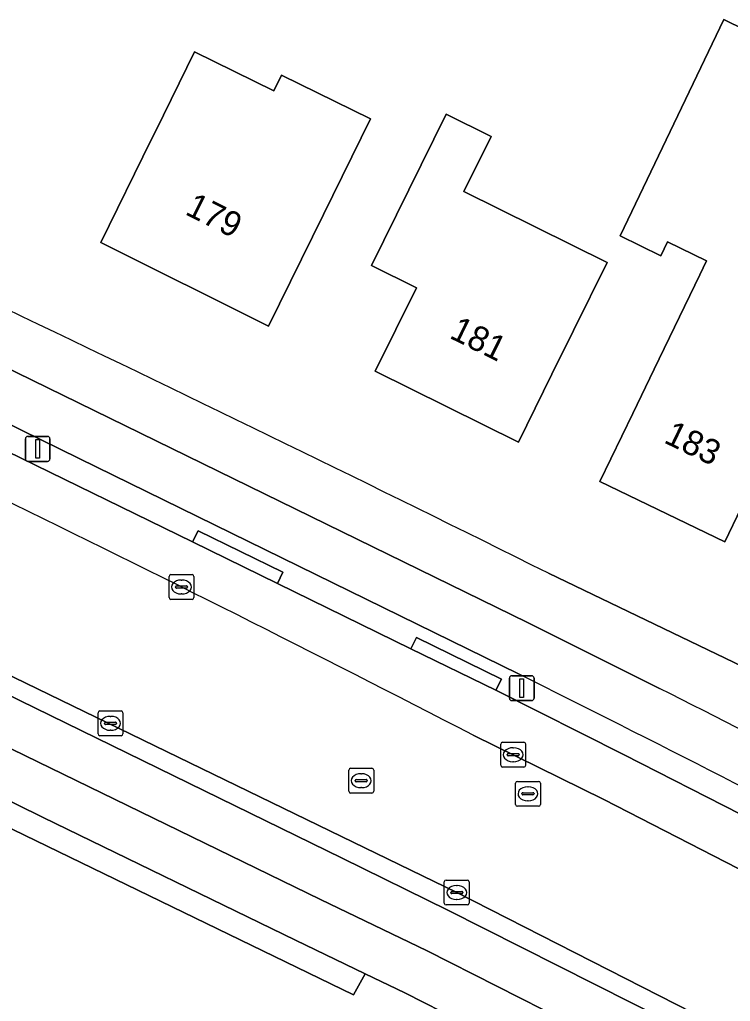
# Model space of a CAD drawing. Extents: x 162879 to 165540, y 384011 to 385181.
# Drawn here: x 163955.85 to 163984.42, y 384500.81 to 384540.25 of the extents above; entities that cross this region are included whole.
import ezdxf

# ---------------------------------------------------------------- set-up
doc = ezdxf.new("R2010")
doc.units = 0
for name, color, linetype in [('IMGEO_Erf', 7, 'Continuous'), ('IMGEO_Fietspad_gesloten', 7, 'Continuous'), ('IMGEO_Fietspad_open', 7, 'Continuous'), ('IMGEO_Groenvoorziening', 7, 'Continuous'), ('IMGEO_Haag', 7, 'Continuous'), ('IMGEO_Kolk', 7, 'Continuous'), ('IMGEO_Lichtmast', 7, 'Continuous'), ('IMGEO_Loofbos', 7, 'Continuous'), ('IMGEO_Pand', 7, 'Continuous'), ('IMGEO_Pand_nummerreeks', 7, 'Continuous'), ('IMGEO_Parkeervlak_open', 7, 'Continuous'), ('IMGEO_Rijbaan_lokaal_gesloten', 7, 'Continuous'), ('IMGEO_Rioolput', 7, 'Continuous'), ('IMGEO_Verkeerseiland_open', 7, 'Continuous'), ('IMGEO_Voetpad_open', 7, 'Continuous')]:
    doc.layers.add(name, color=color, linetype=linetype)

msp = doc.modelspace()

# ---------------------------------------------------------------- linework, layer by layer
at = {"layer": 'IMGEO_Erf'}
for points in [[(163984.846, 384520.639), (163984.189, 384519.28), (163979.176, 384521.703), (163980.495, 384524.432), (163981.352, 384526.206), (163983.185, 384530.001), (163983.459, 384530.568), (163981.894, 384531.333), (163981.618, 384530.768), (163979.992, 384531.565), (163984.155, 384540.253), (163987.59, 384538.574)], [(163977.102, 384518.017), (163999.855, 384507.078), (164000, 384506.985), (164010.947, 384500), (164040.047, 384481.433)]]:
    msp.add_lwpolyline(points, dxfattribs=at)
for points in [[(163969.949, 384536.268), (163968.066, 384532.431), (163965.862, 384527.942), (163959.119, 384531.296), (163961.146, 384535.426), (163961.322, 384535.785), (163962.879, 384538.956), (163966.075, 384537.387), (163966.384, 384538.017)], [(163973.001, 384536.452), (163974.803, 384535.561), (163973.708, 384533.345), (163979.466, 384530.5), (163978.115, 384527.766), (163977.245, 384526.005), (163975.9, 384523.283), (163970.142, 384526.128), (163971.799, 384529.482), (163969.997, 384530.373)]]:
    msp.add_lwpolyline(points, close=True, dxfattribs=at)
msp.add_arc((163306.406, 383169.013), 1506.534, 63.564414, 65.354615, dxfattribs=at)
at = {"layer": 'IMGEO_Fietspad_gesloten'}
for points in [[(163981.563, 384513.384), (163976.269, 384516.033), (163941.427, 384533.064), (163933.674, 384536.63)], [(163940.8, 384531.134), (163949.722, 384526.795), (163958.245, 384522.624), (163975.903, 384513.967)]]:
    msp.add_lwpolyline(points, dxfattribs=at)
for centre, radius, start, end in [((163677.611, 383913.094), 670.84, 62.035956, 63.598811), ((163863.605, 384275.673), 265.369, 60.18604, 63.60816)]:
    msp.add_arc(centre, radius, start, end, dxfattribs=at)
at = {"layer": 'IMGEO_Fietspad_open'}
for points in [[(164046.321, 384458.236), (164042.366, 384461.222), (164038.409, 384464.101), (164035.588, 384466.084), (164032.884, 384467.984), (164023.539, 384474.332), (164017.469, 384478.249), (164009.245, 384483.486), (164002.517, 384487.804), (163992.332, 384494.269), (163989.491, 384495.908), (163987.373, 384497.08), (163985.254, 384498.25), (163981.926, 384500), (163973.063, 384504.482), (163968.811, 384506.572), (163936.739, 384522.254)], [(163935.888, 384520.503), (163967.943, 384504.905), (163972.229, 384502.846), (163977.834, 384500)]]:
    msp.add_lwpolyline(points, dxfattribs=at)
at = {"layer": 'IMGEO_Groenvoorziening'}
msp.add_lwpolyline([(163934.661, 384517.849), (163954.209, 384508.375), (163969.265, 384501.077), (163969.74, 384501.923), (163966.946, 384503.267), (163956.799, 384508.206), (163954.696, 384509.228), (163935.085, 384518.755)], dxfattribs=at)
at = {"layer": 'IMGEO_Haag'}
msp.add_lwpolyline([(163934.661, 384517.849), (163954.209, 384508.375), (163969.265, 384501.077), (163969.74, 384501.923), (163966.946, 384503.267), (163956.799, 384508.206), (163954.696, 384509.228), (163935.085, 384518.755)], dxfattribs=at)
at = {"layer": 'IMGEO_Kolk'}
for p, q in [((163961.858, 384517.035), (163961.858, 384517.887)), ((163961.933, 384517.961), (163962.785, 384517.961)), ((163962.859, 384517.887), (163962.859, 384517.035)), ((163962.117, 384517.455), (163962.117, 384517.467)), ((163962.555, 384517.418), (163962.157, 384517.418)), ((163962.16, 384517.504), (163962.558, 384517.504)), ((163962.346, 384517.741), (163962.371, 384517.741)), ((163962.601, 384517.467), (163962.601, 384517.455)), ((163962.369, 384517.181), (163962.344, 384517.181)), ((163962.785, 384516.961), (163961.933, 384516.961)), ((163959.007, 384511.558), (163959.007, 384512.41)), ((163959.082, 384512.484), (163959.934, 384512.484)), ((163959.495, 384512.264), (163959.52, 384512.264)), ((163960.008, 384512.41), (163960.008, 384511.558)), ((163959.266, 384511.978), (163959.266, 384511.99)), ((163959.704, 384511.941), (163959.306, 384511.941)), ((163959.309, 384512.027), (163959.707, 384512.027)), ((163959.75, 384511.99), (163959.75, 384511.978)), ((163959.934, 384511.484), (163959.082, 384511.484)), ((163959.518, 384511.704), (163959.493, 384511.704)), ((163975.189, 384510.297), (163975.189, 384511.149)), ((163975.264, 384511.223), (163976.116, 384511.223)), ((163976.19, 384511.149), (163976.19, 384510.297)), ((163975.448, 384510.717), (163975.448, 384510.729)), ((163975.886, 384510.68), (163975.488, 384510.68)), ((163975.491, 384510.766), (163975.889, 384510.766)), ((163975.677, 384511.003), (163975.702, 384511.003)), ((163975.932, 384510.729), (163975.932, 384510.717)), ((163975.7, 384510.443), (163975.675, 384510.443)), ((163976.116, 384510.223), (163975.264, 384510.223)), ((163972.92, 384504.761), (163972.92, 384505.613)), ((163972.995, 384505.687), (163973.847, 384505.687)), ((163973.921, 384505.613), (163973.921, 384504.761)), ((163973.179, 384505.181), (163973.179, 384505.193)), ((163973.222, 384505.23), (163973.62, 384505.23)), ((163973.408, 384505.467), (163973.433, 384505.467)), ((163973.663, 384505.193), (163973.663, 384505.181)), ((163973.617, 384505.144), (163973.219, 384505.144)), ((163973.431, 384504.907), (163973.406, 384504.907)), ((163973.847, 384504.687), (163972.995, 384504.687))]:
    msp.add_line(p, q, dxfattribs=at)
for points in [[(163961.858, 384517.035), (163961.858, 384517.887)], [(163961.933, 384517.961), (163962.785, 384517.961)], [(163962.859, 384517.887), (163962.859, 384517.035)], [(163962.785, 384516.961), (163961.933, 384516.961)], [(163959.007, 384511.558), (163959.007, 384512.41)], [(163959.082, 384512.484), (163959.934, 384512.484)], [(163960.008, 384512.41), (163960.008, 384511.558)], [(163959.934, 384511.484), (163959.082, 384511.484)], [(163975.189, 384510.297), (163975.189, 384511.149)], [(163975.264, 384511.223), (163976.116, 384511.223)], [(163976.19, 384511.149), (163976.19, 384510.297)], [(163976.116, 384510.223), (163975.264, 384510.223)], [(163972.92, 384504.761), (163972.92, 384505.613)], [(163972.995, 384505.687), (163973.847, 384505.687)], [(163973.921, 384505.613), (163973.921, 384504.761)], [(163973.847, 384504.687), (163972.995, 384504.687)]]:
    msp.add_lwpolyline(points, dxfattribs=at)
for centre, radius, start, end in [((163961.935, 384517.885), 0.0765, 91.552, 178.448), ((163961.935, 384517.885), 0.0765, 91.552, 178.448), ((163962.783, 384517.885), 0.0765, 1.552, 88.448), ((163962.783, 384517.885), 0.0765, 1.552, 88.448), ((163962.157, 384517.464), 0.0403, 85.8775, 175.7526), ((163962.154, 384517.454), 0.0366, 178.938, 274.7102), ((163962.558, 384517.461), 0.043, 264.8664, 352.4533), ((163962.562, 384517.466), 0.0386, 1.7309, 96.639), ((163961.935, 384517.037), 0.0765, 181.552, 268.448), ((163961.935, 384517.037), 0.0765, 181.552, 268.448), ((163962.783, 384517.037), 0.0765, 271.552, 358.448), ((163962.783, 384517.037), 0.0765, 271.552, 358.448), ((163959.084, 384512.408), 0.0765, 91.552, 178.448), ((163959.084, 384512.408), 0.0765, 91.552, 178.448), ((163959.932, 384512.408), 0.0765, 1.552, 88.448), ((163959.932, 384512.408), 0.0765, 1.552, 88.448), ((163959.306, 384511.987), 0.0403, 85.8775, 175.7526), ((163959.303, 384511.977), 0.0366, 178.938, 274.7102), ((163959.707, 384511.984), 0.043, 264.8664, 352.4533), ((163959.711, 384511.989), 0.0386, 1.7309, 96.639), ((163959.084, 384511.56), 0.0765, 181.552, 268.448), ((163959.084, 384511.56), 0.0765, 181.552, 268.448), ((163959.932, 384511.56), 0.0765, 271.552, 358.448), ((163959.932, 384511.56), 0.0765, 271.552, 358.448), ((163975.266, 384511.147), 0.0765, 91.552, 178.448), ((163975.266, 384511.147), 0.0765, 91.552, 178.448), ((163976.114, 384511.147), 0.0765, 1.552, 88.448), ((163976.114, 384511.147), 0.0765, 1.552, 88.448), ((163975.488, 384510.726), 0.0403, 85.8775, 175.7526), ((163975.485, 384510.716), 0.0366, 178.938, 274.7102), ((163975.889, 384510.723), 0.043, 264.8664, 352.4533), ((163975.893, 384510.728), 0.0386, 1.7309, 96.639), ((163975.266, 384510.299), 0.0765, 181.552, 268.448), ((163975.266, 384510.299), 0.0765, 181.552, 268.448), ((163976.114, 384510.299), 0.0765, 271.552, 358.448), ((163976.114, 384510.299), 0.0765, 271.552, 358.448), ((163972.997, 384505.611), 0.0765, 91.552, 178.448), ((163972.997, 384505.611), 0.0765, 91.552, 178.448), ((163973.845, 384505.611), 0.0765, 1.552, 88.448), ((163973.845, 384505.611), 0.0765, 1.552, 88.448), ((163973.219, 384505.19), 0.0403, 85.8775, 175.7526), ((163973.216, 384505.18), 0.0366, 178.938, 274.7102), ((163973.62, 384505.187), 0.043, 264.8664, 352.4533), ((163973.624, 384505.192), 0.0386, 1.7309, 96.639), ((163972.997, 384504.763), 0.0765, 181.552, 268.448), ((163972.997, 384504.763), 0.0765, 181.552, 268.448), ((163973.845, 384504.763), 0.0765, 271.552, 358.448), ((163973.845, 384504.763), 0.0765, 271.552, 358.448)]:
    msp.add_arc(centre, radius, start, end, dxfattribs=at)
for centre, major_axis, ratio, start_param, end_param in [((163962.345, 384517.461), (-0.387, 0.002), 0.722429, 4.712389, 7.853982), ((163962.37, 384517.461), (-0.39, 0.002), 0.717154, 1.570796, 4.712389), ((163959.494, 384511.984), (-0.387, 0.002), 0.722429, 4.712389, 7.853982), ((163959.519, 384511.984), (-0.39, 0.002), 0.717154, 1.570796, 4.712389), ((163975.676, 384510.723), (-0.387, 0.002), 0.722429, 4.712389, 7.853982), ((163975.701, 384510.723), (-0.39, 0.002), 0.717154, 1.570796, 4.712389), ((163973.407, 384505.187), (-0.387, 0.002), 0.722429, 4.712389, 7.853982), ((163973.432, 384505.187), (-0.39, 0.002), 0.717154, 1.570796, 4.712389)]:
    msp.add_ellipse(centre, major_axis=major_axis, ratio=ratio, start_param=start_param, end_param=end_param, dxfattribs=at)
at = {"layer": 'IMGEO_Lichtmast'}
for p, q in [((163956.084, 384522.609), (163956.084, 384523.409)), ((163956.084, 384523.409), (163956.084, 384522.609)), ((163956.184, 384523.509), (163956.974, 384523.509)), ((163956.974, 384523.509), (163956.184, 384523.509)), ((163957.074, 384523.409), (163957.074, 384522.609)), ((163957.074, 384522.609), (163957.074, 384523.409)), ((163956.974, 384522.509), (163956.184, 384522.509)), ((163956.184, 384522.509), (163956.974, 384522.509)), ((163975.636, 384513.896), (163976.426, 384513.896)), ((163976.426, 384513.896), (163975.636, 384513.896)), ((163975.536, 384512.996), (163975.536, 384513.796)), ((163975.536, 384513.796), (163975.536, 384512.996)), ((163976.526, 384513.796), (163976.526, 384512.996)), ((163976.526, 384512.996), (163976.526, 384513.796)), ((163976.426, 384512.896), (163975.636, 384512.896)), ((163975.636, 384512.896), (163976.426, 384512.896))]:
    msp.add_line(p, q, dxfattribs=at)
for points in [[(163956.504, 384523.384), (163956.654, 384523.384), (163956.654, 384522.634), (163956.504, 384522.634), (163956.504, 384523.384)], [(163975.956, 384513.771), (163976.106, 384513.771), (163976.106, 384513.021), (163975.956, 384513.021), (163975.956, 384513.771)]]:
    msp.add_lwpolyline(points, dxfattribs=at)
for centre, start, end in [((163956.184, 384523.409), 90, 180), ((163956.184, 384523.409), 90, 180), ((163956.974, 384523.409), 0, 90), ((163956.974, 384523.409), 360, 90), ((163956.184, 384522.609), 180, 270), ((163956.184, 384522.609), 180, 270), ((163956.974, 384522.609), 270, 0), ((163956.974, 384522.609), 270, 0), ((163975.636, 384513.796), 90, 180), ((163975.636, 384513.796), 90, 180), ((163976.426, 384513.796), 0, 90), ((163976.426, 384513.796), 360, 90), ((163975.636, 384512.996), 180, 270), ((163975.636, 384512.996), 180, 270), ((163976.426, 384512.996), 270, 0), ((163976.426, 384512.996), 270, 0)]:
    msp.add_arc(centre, 0.1, start, end, dxfattribs=at)
at = {"layer": 'IMGEO_Loofbos'}
msp.add_lwpolyline([(163973.603, 384500), (163971.332, 384501.158), (163969.74, 384501.923), (163969.265, 384501.077), (163954.209, 384508.375), (163953.108, 384506.444), (163952.667, 384505.672), (163950.521, 384501.908), (163949.155, 384499.513), (163943.141, 384497.674), (163952.063, 384488.31), (163962.807, 384490.891), (163982.76, 384495.175)], dxfattribs=at)
at = {"layer": 'IMGEO_Pand'}
for points in [[(163990.673, 384532.693), (163987.972, 384534.012), (163987.564, 384533.177), (163985.457, 384534.207), (163987.59, 384538.574), (163984.155, 384540.253), (163979.992, 384531.565), (163981.618, 384530.768), (163981.894, 384531.333), (163983.459, 384530.568), (163983.185, 384530.001), (163981.352, 384526.206), (163980.495, 384524.432), (163979.176, 384521.703), (163984.189, 384519.28), (163984.846, 384520.639)], [(163969.949, 384536.268), (163966.384, 384538.017), (163966.075, 384537.387), (163962.879, 384538.956), (163961.322, 384535.785), (163961.146, 384535.426), (163959.119, 384531.296), (163965.862, 384527.942), (163968.066, 384532.431)], [(163979.466, 384530.5), (163973.708, 384533.345), (163974.803, 384535.561), (163973.001, 384536.452), (163969.997, 384530.373), (163971.799, 384529.482), (163970.142, 384526.128), (163975.9, 384523.283), (163977.245, 384526.005), (163978.115, 384527.766)]]:
    msp.add_lwpolyline(points, close=True, dxfattribs=at)
at = {"layer": 'IMGEO_Parkeervlak_open'}
for points in [[(163991.548, 384504.842), (163985.852, 384507.816), (163984.82, 384508.341), (163980.15, 384510.717), (163974.993, 384513.31), (163971.579, 384514.98), (163966.213, 384517.604), (163962.805, 384519.271), (163955.346, 384522.919), (163951.921, 384524.594), (163943.675, 384528.627)], [(163974.085, 384511.506), (163979.331, 384508.918), (163984.732, 384506.155), (163993.098, 384501.663)]]:
    msp.add_lwpolyline(points, dxfattribs=at)
msp.add_arc((163558.73, 383708.059), 904.459, 62.662546, 65.366197, dxfattribs=at)
at = {"layer": 'IMGEO_Rijbaan_lokaal_gesloten'}
for points in [[(163935.724, 384530.204), (163935.62, 384529.967), (163935.604, 384529.938), (163935.586, 384529.909), (163933.298, 384524.874), (163933.272, 384524.79), (163933.217, 384524.645), (163935.903, 384523.398), (163969.26, 384507.213), (163973.418, 384505.188), (163983.595, 384500)], [(163995.929, 384500), (163994.837, 384500.657), (163993.098, 384501.663), (163984.732, 384506.155), (163979.331, 384508.918), (163974.085, 384511.506)]]:
    msp.add_lwpolyline(points, dxfattribs=at)
msp.add_arc((163558.73, 383708.059), 904.459, 62.662546, 65.366197, dxfattribs=at)
at = {"layer": 'IMGEO_Rioolput'}
for p, q in [((163969.082, 384509.254), (163969.082, 384510.106)), ((163969.157, 384510.18), (163970.009, 384510.18)), ((163969.57, 384509.96), (163969.595, 384509.96)), ((163970.083, 384510.106), (163970.083, 384509.254)), ((163969.341, 384509.674), (163969.341, 384509.686)), ((163969.779, 384509.637), (163969.381, 384509.637)), ((163969.384, 384509.723), (163969.782, 384509.723)), ((163969.825, 384509.686), (163969.825, 384509.674)), ((163975.783, 384508.727), (163975.783, 384509.579)), ((163975.858, 384509.653), (163976.71, 384509.653)), ((163976.784, 384509.579), (163976.784, 384508.727)), ((163970.009, 384509.18), (163969.157, 384509.18)), ((163969.593, 384509.4), (163969.568, 384509.4)), ((163976.042, 384509.147), (163976.042, 384509.159)), ((163976.48, 384509.11), (163976.082, 384509.11)), ((163976.085, 384509.196), (163976.483, 384509.196)), ((163976.271, 384509.433), (163976.296, 384509.433)), ((163976.526, 384509.159), (163976.526, 384509.147)), ((163976.294, 384508.873), (163976.269, 384508.873)), ((163976.71, 384508.653), (163975.858, 384508.653))]:
    msp.add_line(p, q, dxfattribs=at)
for points in [[(163969.082, 384509.254), (163969.082, 384510.106)], [(163969.157, 384510.18), (163970.009, 384510.18)], [(163970.083, 384510.106), (163970.083, 384509.254)], [(163975.783, 384508.727), (163975.783, 384509.579)], [(163975.858, 384509.653), (163976.71, 384509.653)], [(163976.784, 384509.579), (163976.784, 384508.727)], [(163970.009, 384509.18), (163969.157, 384509.18)], [(163976.71, 384508.653), (163975.858, 384508.653)]]:
    msp.add_lwpolyline(points, dxfattribs=at)
for centre, radius, start, end in [((163969.159, 384510.104), 0.0765, 91.552, 178.448), ((163969.159, 384510.104), 0.0765, 91.552, 178.448), ((163970.007, 384510.104), 0.0765, 1.552, 88.448), ((163970.007, 384510.104), 0.0765, 1.552, 88.448), ((163969.381, 384509.683), 0.0403, 85.8775, 175.7526), ((163969.378, 384509.673), 0.0366, 178.938, 274.7102), ((163969.782, 384509.68), 0.043, 264.8664, 352.4533), ((163969.786, 384509.685), 0.0386, 1.7309, 96.639), ((163975.86, 384509.577), 0.0765, 91.552, 178.448), ((163975.86, 384509.577), 0.0765, 91.552, 178.448), ((163976.708, 384509.577), 0.0765, 1.552, 88.448), ((163976.708, 384509.577), 0.0765, 1.552, 88.448), ((163969.159, 384509.256), 0.0765, 181.552, 268.448), ((163969.159, 384509.256), 0.0765, 181.552, 268.448), ((163970.007, 384509.256), 0.0765, 271.552, 358.448), ((163970.007, 384509.256), 0.0765, 271.552, 358.448), ((163976.082, 384509.156), 0.0403, 85.8775, 175.7526), ((163976.079, 384509.146), 0.0366, 178.938, 274.7102), ((163976.483, 384509.153), 0.043, 264.8664, 352.4533), ((163976.487, 384509.158), 0.0386, 1.7309, 96.639), ((163975.86, 384508.729), 0.0765, 181.552, 268.448), ((163975.86, 384508.729), 0.0765, 181.552, 268.448), ((163976.708, 384508.729), 0.0765, 271.552, 358.448), ((163976.708, 384508.729), 0.0765, 271.552, 358.448)]:
    msp.add_arc(centre, radius, start, end, dxfattribs=at)
for centre, major_axis, ratio, start_param, end_param in [((163969.569, 384509.68), (-0.387, 0.002), 0.722429, 4.712389, 7.853982), ((163969.594, 384509.68), (-0.39, 0.002), 0.717154, 1.570796, 4.712389), ((163976.27, 384509.153), (-0.387, 0.002), 0.722429, 4.712389, 7.853982), ((163976.295, 384509.153), (-0.39, 0.002), 0.717154, 1.570796, 4.712389)]:
    msp.add_ellipse(centre, major_axis=major_axis, ratio=ratio, start_param=start_param, end_param=end_param, dxfattribs=at)
at = {"layer": 'IMGEO_Verkeerseiland_open'}
for points in [[(163975.903, 384513.967), (163958.245, 384522.624), (163949.722, 384526.795), (163940.8, 384531.134)], [(163936.739, 384522.254), (163968.811, 384506.572), (163973.063, 384504.482), (163981.926, 384500), (163985.254, 384498.25), (163985.606, 384498.938), (163984.601, 384499.47), (163983.595, 384500), (163973.418, 384505.188), (163969.26, 384507.213), (163935.903, 384523.398), (163933.217, 384524.645), (163933.272, 384524.79), (163933.298, 384524.874)], [(163955.346, 384522.919), (163962.805, 384519.271), (163963.027, 384519.723), (163966.433, 384518.052), (163966.213, 384517.604), (163971.579, 384514.98), (163971.802, 384515.434), (163975.213, 384513.758), (163974.993, 384513.31), (163980.15, 384510.717), (163984.82, 384508.341), (163985.064, 384508.807), (163991.78, 384505.284), (163991.548, 384504.842)]]:
    msp.add_lwpolyline(points, dxfattribs=at)
msp.add_arc((163677.611, 383913.094), 670.84, 62.035956, 63.598811, dxfattribs=at)
at = {"layer": 'IMGEO_Voetpad_open'}
for points in [[(163933.674, 384536.63), (163941.427, 384533.064), (163976.269, 384516.033), (163981.563, 384513.384)], [(163977.834, 384500), (163972.229, 384502.846), (163967.943, 384504.905), (163935.888, 384520.503)], [(163935.085, 384518.755), (163954.696, 384509.228), (163956.799, 384508.206), (163966.946, 384503.267), (163969.74, 384501.923), (163971.332, 384501.158), (163973.603, 384500)], [(164040.047, 384481.433), (164010.947, 384500), (164000, 384506.985), (163999.855, 384507.078), (163977.102, 384518.017)]]:
    msp.add_lwpolyline(points, dxfattribs=at)
for points in [[(163962.805, 384519.271), (163966.213, 384517.604), (163966.433, 384518.052), (163963.027, 384519.723)], [(163974.993, 384513.31), (163975.213, 384513.758), (163971.802, 384515.434), (163971.579, 384514.98)]]:
    msp.add_lwpolyline(points, close=True, dxfattribs=at)
for centre, radius, start, end in [((163306.406, 383169.013), 1506.534, 63.564414, 65.354615), ((163863.605, 384275.673), 265.369, 60.18604, 63.60816)]:
    msp.add_arc(centre, radius, start, end, dxfattribs=at)

# ---------------------------------------------------------------- texts
at = {"layer": 'IMGEO_Pand_nummerreeks'}
for s, rotation, p in [('179', 333.554, (163962.46, 384532.449)), ('181', 333.7062, (163973.086, 384527.484)), ('183', 334.2054, (163981.7, 384523.282))]:
    msp.add_text(s, height=1, rotation=rotation, dxfattribs=at).set_placement(p)

doc.saveas('drawing.dxf')
